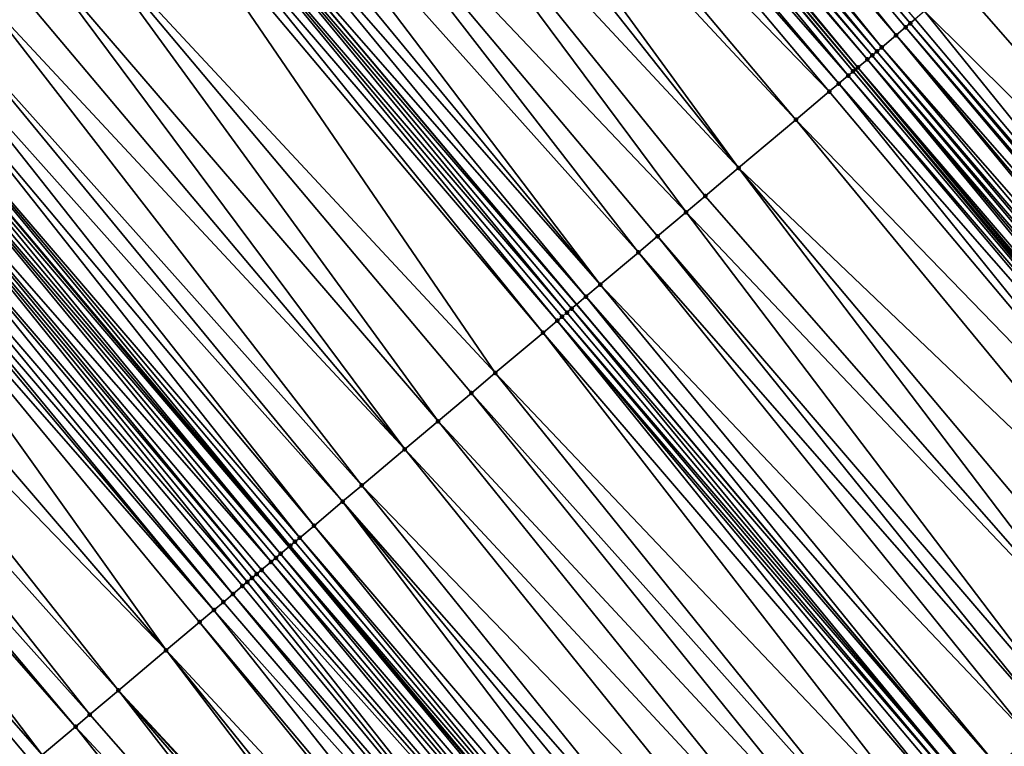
# Model space of a CAD drawing. Header units: feet. Extents: x 2004186 to 2014793, y 836912 to 864902.
# Tile 512 of 974: x 2009159 to 2009191, y 849868 to 849891. Entities that reach past the tile are written whole.
import ezdxf

# ---------------------------------------------------------------- set-up
doc = ezdxf.new("R2010")
doc.units = ezdxf.units.FT
doc.header["$LTSCALE"] = 100
doc.header["$MEASUREMENT"] = 0
for name, color, linetype, lineweight in [('EP_Travel Lane', 5, 'Continuous', 40), ('GPL_Skip Line', 2, 'Continuous', 40), ('Road Shots', 4, 'Continuous', 200), ('Road X-Section', 30, 'Continuous', 13)]:
    doc.layers.add(name, color=color, linetype=linetype, lineweight=lineweight)
doc.layers.add('I-77 SB_MM21-27-Surface-TIN', color=7, linetype='Continuous')

msp = doc.modelspace()

# ---------------------------------------------------------------- linework, layer by layer
at = {"layer": 'EP_Travel Lane'}
msp.add_polyline3d([(2009289.296537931, 849766.8143663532, 426.2140556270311), (2009276.421089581, 849782.1187031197, 426.2034524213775), (2009263.545649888, 849797.4230295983, 426.1719737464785), (2009250.664476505, 849812.7291025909, 426.1683175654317), (2009237.782705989, 849828.0281321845, 426.1587595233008), (2009224.900938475, 849843.3271582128, 426.1579321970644), (2009212.019177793, 849858.626176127, 426.1769712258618), (2009199.137408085, 849873.925204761, 426.1697639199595), (2009186.255642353, 849889.2242286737, 426.1741493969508), (2009173.373888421, 849904.5232385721, 426.2126280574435), (2009160.492126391, 849919.8222580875, 426.2279034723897), (2009147.61129366, 849935.1153608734, 426.2757587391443), (2009134.724738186, 849950.4103643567, 426.2853561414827), (2009121.838209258, 849965.7053363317, 426.3253862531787), (2009108.951654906, 849981.0003384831, 426.3362413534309), (2009096.065092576, 849996.2953501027, 426.3379628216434), (2009083.178587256, 850011.5902940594, 426.4051293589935)], dxfattribs=at)
at = {"layer": 'GPL_Skip Line'}
for points in [[(2009280.342932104, 849759.2818845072, 426.3741667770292), (2009267.467481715, 849774.5862236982, 426.3685787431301), (2009254.592042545, 849789.8905495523, 426.3357610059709), (2009241.714104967, 849805.1927901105, 426.3240390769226), (2009228.832333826, 849820.4918240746, 426.3074661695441), (2009215.950572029, 849835.7908469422, 426.3180639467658), (2009203.068817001, 849851.0898617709, 426.3483442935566), (2009190.187054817, 849866.3888850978, 426.3578172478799), (2009177.305283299, 849881.6879195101, 426.3401470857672), (2009164.423530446, 849896.9869317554, 426.3767538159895), (2009151.541766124, 849912.2859576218, 426.3800087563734), (2009138.6634033, 849927.5878026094, 426.428996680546), (2009125.788463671, 849942.8925916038, 426.4307383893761), (2009112.913553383, 849958.1973457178, 426.4662020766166), (2009100.038626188, 849973.5021199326, 426.4822330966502), (2009087.16368466, 849988.8069111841, 426.4817926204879), (2009074.288790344, 850004.1116463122, 426.5356119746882)], [(2009258.240436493, 849766.8234536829, 426.2355876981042), (2009245.35881301, 849782.1225825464, 426.2096794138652), (2009232.481298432, 849797.4188704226, 426.1892280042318), (2009219.60221179, 849812.7201698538, 426.1653150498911), (2009206.723128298, 849828.0214655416, 426.1505671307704), (2009193.844062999, 849843.3227396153, 426.1887344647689), (2009180.964987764, 849858.6240254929, 426.1980038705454), (2009168.085904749, 849873.9253206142, 426.1846081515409), (2009155.206833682, 849889.2266015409, 426.2061943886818), (2009142.32775902, 849904.5278867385, 426.2169670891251), (2009129.441450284, 849919.8302820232, 426.2487433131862), (2009116.554901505, 849935.1252775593, 426.265992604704), (2009103.668353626, 849950.4202720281, 426.2843243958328), (2009090.781818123, 849965.7152518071, 426.3168493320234), (2009077.895265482, 849981.0102519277, 426.3296685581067), (2009065.008742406, 849996.3052169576, 426.3764487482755)]]:
    msp.add_polyline3d(points, dxfattribs=at)
at = {"layer": 'I-77 SB_MM21-27-Surface-TIN', "color": 128, "linetype": 'ByBlock', "lineweight": -2}
for points in [[(2009175.132774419, 849906.0042536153, 426.1627244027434), (2009174.979785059, 849905.8754349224, 426.1653148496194), (2009188.014529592, 849890.705238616, 426.1330874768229)], [(2009175.132774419, 849906.0042536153, 426.1627244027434), (2009188.014529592, 849890.705238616, 426.1330874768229), (2009188.16751972, 849890.8340563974, 426.1327320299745)], [(2009174.979785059, 849905.8754349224, 426.1653148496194), (2009174.520823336, 849905.4889712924, 426.1915757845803), (2009187.555562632, 849890.318781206, 426.1441087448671)], [(2009174.979785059, 849905.8754349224, 426.1653148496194), (2009187.861538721, 849890.5764217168, 426.1312823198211), (2009188.014529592, 849890.705238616, 426.1330874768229)], [(2009174.979785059, 849905.8754349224, 426.1653148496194), (2009187.555562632, 849890.318781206, 426.1441087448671), (2009187.861538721, 849890.5764217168, 426.1312823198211)], [(2009174.520823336, 849905.4889712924, 426.1915757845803), (2009174.214847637, 849905.2313303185, 426.2055421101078), (2009187.096599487, 849889.9323192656, 426.1662231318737)], [(2009174.520823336, 849905.4889712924, 426.1915757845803), (2009187.096599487, 849889.9323192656, 426.1662231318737), (2009187.555562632, 849890.318781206, 426.1441087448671)], [(2009174.214847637, 849905.2313303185, 426.2055421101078), (2009173.90887454, 849904.9736862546, 426.2270751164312), (2009186.9436145, 849889.8034953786, 426.1815280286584)], [(2009174.214847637, 849905.2313303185, 426.2055421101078), (2009186.9436145, 849889.8034953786, 426.1815280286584), (2009187.096599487, 849889.9323192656, 426.1662231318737)], [(2009173.755884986, 849904.8448677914, 426.2291025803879), (2009173.60289285, 849904.7160523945, 426.2236226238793), (2009186.637638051, 849889.5458552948, 426.1933082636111)], [(2009173.90887454, 849904.9736862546, 426.2270751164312), (2009173.755884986, 849904.8448677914, 426.2291025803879), (2009186.790628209, 849889.6746730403, 426.1930412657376)], [(2009173.755884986, 849904.8448677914, 426.2291025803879), (2009186.637638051, 849889.5458552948, 426.1933082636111), (2009186.790628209, 849889.6746730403, 426.1930412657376)], [(2009173.90887454, 849904.9736862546, 426.2270751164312), (2009186.790628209, 849889.6746730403, 426.1930412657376), (2009186.9436145, 849889.8034953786, 426.1815280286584)], [(2009173.296908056, 849904.458422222, 426.2111410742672), (2009172.837943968, 849904.071961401, 426.2305234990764), (2009186.025672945, 849889.0305896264, 426.1813670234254)], [(2009173.296908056, 849904.458422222, 426.2111410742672), (2009186.178660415, 849889.1594105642, 426.173283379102), (2009173.373888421, 849904.5232385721, 426.2126280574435)], [(2009173.296908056, 849904.458422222, 426.2111410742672), (2009186.025672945, 849889.0305896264, 426.1813670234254), (2009186.178660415, 849889.1594105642, 426.173283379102)], [(2009173.449899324, 849904.58723865, 426.2140963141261), (2009173.373888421, 849904.5232385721, 426.2126280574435), (2009186.255642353, 849889.2242286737, 426.1741493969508)], [(2009186.178660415, 849889.1594105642, 426.173283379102), (2009186.255642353, 849889.2242286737, 426.1741493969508), (2009173.373888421, 849904.5232385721, 426.2126280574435)], [(2009173.60289285, 849904.7160523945, 426.2236226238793), (2009173.449899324, 849904.58723865, 426.2140963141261), (2009186.331651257, 849889.2882274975, 426.1750044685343)], [(2009173.449899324, 849904.58723865, 426.2140963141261), (2009186.255642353, 849889.2242286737, 426.1741493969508), (2009186.331651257, 849889.2882274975, 426.1750044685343)], [(2009173.60289285, 849904.7160523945, 426.2236226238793), (2009186.331651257, 849889.2882274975, 426.1750044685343), (2009186.637638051, 849889.5458552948, 426.1933082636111)], [(2009172.531966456, 849903.8143225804, 426.2392178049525), (2009171.461041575, 849902.9125909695, 426.2592128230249), (2009185.413719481, 849888.5153101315, 426.2032806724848)], [(2009172.837943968, 849904.071961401, 426.2305234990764), (2009172.531966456, 849903.8143225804, 426.2392178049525), (2009185.719696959, 849888.7729489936, 426.194491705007)], [(2009172.531966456, 849903.8143225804, 426.2392178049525), (2009185.413719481, 849888.5153101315, 426.2032806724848), (2009185.719696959, 849888.7729489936, 426.194491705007)], [(2009172.837943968, 849904.071961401, 426.2305234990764), (2009185.719696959, 849888.7729489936, 426.194491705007), (2009186.025672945, 849889.0305896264, 426.1813670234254)], [(2009171.461041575, 849902.9125909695, 426.2592128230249), (2009170.696094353, 849902.2684980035, 426.2709439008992), (2009184.342795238, 849887.6135777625, 426.2251091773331)], [(2009171.461041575, 849902.9125909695, 426.2592128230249), (2009184.342795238, 849887.6135777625, 426.2251091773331), (2009185.413719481, 849888.5153101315, 426.2032806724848)], [(2009170.696094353, 849902.2684980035, 426.2709439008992), (2009170.084137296, 849901.7532227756, 426.2824225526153), (2009182.506923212, 849886.0677530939, 426.2570208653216)], [(2009170.696094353, 849902.2684980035, 426.2709439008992), (2009182.506923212, 849886.0677530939, 426.2570208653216), (2009184.342795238, 849887.6135777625, 426.2251091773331)], [(2009170.084137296, 849901.7532227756, 426.2824225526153), (2009168.860221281, 849900.7226745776, 426.2998508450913), (2009182.506923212, 849886.0677530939, 426.2570208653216)], [(2009168.860221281, 849900.7226745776, 426.2998508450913), (2009167.024346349, 849899.1768533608, 426.3233492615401), (2009180.824037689, 849884.6507505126, 426.2780337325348)], [(2009168.860221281, 849900.7226745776, 426.2998508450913), (2009181.435995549, 849885.1660247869, 426.2689030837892), (2009182.506923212, 849886.0677530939, 426.2570208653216)], [(2009168.860221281, 849900.7226745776, 426.2998508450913), (2009180.824037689, 849884.6507505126, 426.2780337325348), (2009181.435995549, 849885.1660247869, 426.2689030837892)], [(2009167.024346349, 849899.1768533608, 426.3233492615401), (2009165.953422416, 849898.275120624, 426.3461007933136), (2009179.294143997, 849883.3625636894, 426.3036459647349)], [(2009167.024346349, 849899.1768533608, 426.3233492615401), (2009179.906100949, 849883.8778390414, 426.2918760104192), (2009180.824037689, 849884.6507505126, 426.2780337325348)], [(2009167.024346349, 849899.1768533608, 426.3233492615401), (2009179.294143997, 849883.3625636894, 426.3036459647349), (2009179.906100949, 849883.8778390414, 426.2918760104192)], [(2009165.953422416, 849898.275120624, 426.3461007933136), (2009165.341467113, 849897.7598433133, 426.3626794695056), (2009178.070231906, 849882.332010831, 426.3324602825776)], [(2009165.953422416, 849898.275120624, 426.3461007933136), (2009178.070231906, 849882.332010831, 426.3324602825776), (2009179.294143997, 849883.3625636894, 426.3036459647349)], [(2009165.341467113, 849897.7598433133, 426.3626794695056), (2009164.882499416, 849897.3733867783, 426.3715678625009), (2009178.070231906, 849882.332010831, 426.3324602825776)], [(2009164.882499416, 849897.3733867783, 426.3715678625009), (2009164.423530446, 849896.9869317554, 426.3767538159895), (2009177.611263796, 849881.9455547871, 426.3401369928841)], [(2009164.882499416, 849897.3733867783, 426.3715678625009), (2009177.611263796, 849881.9455547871, 426.3401369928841), (2009178.070231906, 849882.332010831, 426.3324602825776)], [(2009164.270540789, 849896.8581134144, 426.3784824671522), (2009163.964562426, 849896.6004756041, 426.3847022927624), (2009176.999303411, 849881.4302835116, 426.3419244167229)], [(2009164.270540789, 849896.8581134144, 426.3784824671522), (2009177.305283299, 849881.6879195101, 426.3401470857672), (2009164.423530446, 849896.9869317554, 426.3767538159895)], [(2009164.270540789, 849896.8581134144, 426.3784824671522), (2009177.152293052, 849881.5591018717, 426.3401521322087), (2009177.305283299, 849881.6879195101, 426.3401470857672)], [(2009164.270540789, 849896.8581134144, 426.3784824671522), (2009176.999303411, 849881.4302835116, 426.3419244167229), (2009177.152293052, 849881.5591018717, 426.3401521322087)], [(2009177.611263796, 849881.9455547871, 426.3401369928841), (2009164.423530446, 849896.9869317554, 426.3767538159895), (2009177.305283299, 849881.6879195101, 426.3401470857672)], [(2009163.964562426, 849896.6004756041, 426.3847022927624), (2009163.658581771, 849896.342840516, 426.3842567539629), (2009176.693326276, 849881.172644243, 426.3517085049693)], [(2009163.964562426, 849896.6004756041, 426.3847022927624), (2009176.846316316, 849881.3014621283, 426.3510989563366), (2009176.999303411, 849881.4302835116, 426.3419244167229)], [(2009163.964562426, 849896.6004756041, 426.3847022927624), (2009176.693326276, 849881.172644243, 426.3517085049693), (2009176.846316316, 849881.3014621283, 426.3510989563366)], [(2009163.658581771, 849896.342840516, 426.3842567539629), (2009163.352599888, 849896.0852068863, 426.3802405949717), (2009176.234353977, 849880.7861931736, 426.3472041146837)], [(2009163.658581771, 849896.342840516, 426.3842567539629), (2009176.234353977, 849880.7861931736, 426.3472041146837), (2009176.693326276, 849881.172644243, 426.3517085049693)], [(2009163.352599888, 849896.0852068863, 426.3802405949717), (2009161.057728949, 849894.1529627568, 426.3303004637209), (2009174.704440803, 849879.4980294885, 426.3161608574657)], [(2009163.352599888, 849896.0852068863, 426.3802405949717), (2009174.704440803, 849879.4980294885, 426.3161608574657), (2009176.234353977, 849880.7861931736, 426.3472041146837)], [(2009161.057728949, 849894.1529627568, 426.3303004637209), (2009159.833798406, 849893.1224318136, 426.3054797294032), (2009172.868546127, 849877.952231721, 426.2822027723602)], [(2009161.057728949, 849894.1529627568, 426.3303004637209), (2009172.868546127, 849877.952231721, 426.2822027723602), (2009173.939484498, 849878.8539473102, 426.3014612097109)], [(2009161.057728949, 849894.1529627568, 426.3303004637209), (2009173.939484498, 849878.8539473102, 426.3014612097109), (2009174.704440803, 849879.4980294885, 426.3161608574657)], [(2009159.833798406, 849893.1224318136, 426.3054797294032), (2009158.915848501, 849892.349535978, 426.2810557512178), (2009171.797605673, 849877.0505186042, 426.256890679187)], [(2009159.833798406, 849893.1224318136, 426.3054797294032), (2009171.797605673, 849877.0505186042, 426.256890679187), (2009172.868546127, 849877.952231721, 426.2822027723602)], [(2009191.074279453, 849893.2816568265, 425.9727450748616), (2009190.462331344, 849892.7663709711, 426.0102324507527), (2009203.956039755, 849877.9826357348, 425.9577478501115)], [(2009190.462331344, 849892.7663709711, 426.0102324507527), (2009189.544406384, 849891.9934455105, 426.0583291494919), (2009202.732141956, 849876.9520659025, 426.0281285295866)], [(2009190.462331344, 849892.7663709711, 426.0102324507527), (2009203.191104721, 849877.3385282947, 426.0049066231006), (2009203.956039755, 849877.9826357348, 425.9577478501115)], [(2009190.462331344, 849892.7663709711, 426.0102324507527), (2009202.732141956, 849876.9520659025, 426.0281285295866), (2009203.191104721, 849877.3385282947, 426.0049066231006)], [(2009158.915848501, 849892.349535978, 426.2810557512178), (2009158.150891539, 849891.7054545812, 426.2644591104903), (2009171.797605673, 849877.0505186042, 426.256890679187)], [(2009189.544406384, 849891.9934455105, 426.0583291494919), (2009188.473495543, 849891.091697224, 426.119133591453), (2009202.732141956, 849876.9520659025, 426.0281285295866)], [(2009158.150891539, 849891.7054545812, 426.2644591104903), (2009157.079952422, 849890.8037398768, 426.2430566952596), (2009170.420683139, 849875.8911720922, 426.2269814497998)], [(2009158.150891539, 849891.7054545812, 426.2644591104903), (2009170.420683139, 849875.8911720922, 426.2269814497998), (2009171.797605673, 849877.0505186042, 426.256890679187)], [(2009188.16751972, 849890.8340563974, 426.1327320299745), (2009188.014529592, 849890.705238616, 426.1330874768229), (2009201.049280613, 849875.5350346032, 426.119466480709)], [(2009188.473495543, 849891.091697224, 426.119133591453), (2009188.16751972, 849890.8340563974, 426.1327320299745), (2009201.049280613, 849875.5350346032, 426.119466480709)], [(2009188.473495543, 849891.091697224, 426.119133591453), (2009201.049280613, 849875.5350346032, 426.119466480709), (2009202.732141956, 849876.9520659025, 426.0281285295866)], [(2009157.079952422, 849890.8037398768, 426.2430566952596), (2009156.46798924, 849890.2884719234, 426.2367230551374), (2009169.808719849, 849875.375904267, 426.2203210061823)], [(2009157.079952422, 849890.8037398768, 426.2430566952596), (2009169.808719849, 849875.375904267, 426.2203210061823), (2009170.420683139, 849875.8911720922, 426.2269814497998)], [(2009187.861538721, 849890.5764217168, 426.1312823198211), (2009187.555562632, 849890.318781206, 426.1441087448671), (2009200.743303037, 849875.2773958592, 426.1279678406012)], [(2009188.014529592, 849890.705238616, 426.1330874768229), (2009187.861538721, 849890.5764217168, 426.1312823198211), (2009200.896291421, 849875.4062157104, 426.1225434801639)], [(2009187.861538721, 849890.5764217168, 426.1312823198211), (2009200.743303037, 849875.2773958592, 426.1279678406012), (2009200.896291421, 849875.4062157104, 426.1225434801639)], [(2009188.014529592, 849890.705238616, 426.1330874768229), (2009200.896291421, 849875.4062157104, 426.1225434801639), (2009201.049280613, 849875.5350346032, 426.119466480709)], [(2009156.46798924, 849890.2884719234, 426.2367230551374), (2009156.00901601, 849889.9020219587, 426.2295234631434), (2009168.890774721, 849874.6030027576, 426.2097709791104)], [(2009156.46798924, 849890.2884719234, 426.2367230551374), (2009168.890774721, 849874.6030027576, 426.2097709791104), (2009169.808719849, 849875.375904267, 426.2203210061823)], [(2009187.555562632, 849890.318781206, 426.1441087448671), (2009187.096599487, 849889.9323192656, 426.1662231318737), (2009200.284341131, 849874.8909324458, 426.1536898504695)], [(2009187.555562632, 849890.318781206, 426.1441087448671), (2009200.437327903, 849875.0197542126, 426.1435754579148), (2009200.743303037, 849875.2773958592, 426.1279678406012)], [(2009187.555562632, 849890.318781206, 426.1441087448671), (2009200.284341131, 849874.8909324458, 426.1536898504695), (2009200.437327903, 849875.0197542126, 426.1435754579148)], [(2009156.00901601, 849889.9020219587, 426.2295234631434), (2009155.397049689, 849889.386757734, 426.2140602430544), (2009168.431800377, 849874.2165541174, 426.1993186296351)], [(2009156.00901601, 849889.9020219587, 426.2295234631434), (2009168.431800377, 849874.2165541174, 426.1993186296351), (2009168.890774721, 849874.6030027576, 426.2097709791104)], [(2009187.096599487, 849889.9323192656, 426.1662231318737), (2009186.9436145, 849889.8034953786, 426.1815280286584), (2009199.978365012, 849874.6332919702, 426.1664310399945)], [(2009187.096599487, 849889.9323192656, 426.1662231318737), (2009199.978365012, 849874.6332919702, 426.1664310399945), (2009200.284341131, 849874.8909324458, 426.1536898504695)], [(2009186.790628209, 849889.6746730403, 426.1930412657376), (2009186.637638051, 849889.5458552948, 426.1933082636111), (2009199.672390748, 849874.3756492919, 426.1845651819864)], [(2009186.9436145, 849889.8034953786, 426.1815280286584), (2009186.790628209, 849889.6746730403, 426.1930412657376), (2009199.825378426, 849874.5044699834, 426.1770838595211)], [(2009186.790628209, 849889.6746730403, 426.1930412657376), (2009199.672390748, 849874.3756492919, 426.1845651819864), (2009199.825378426, 849874.5044699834, 426.1770838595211)], [(2009186.9436145, 849889.8034953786, 426.1815280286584), (2009199.825378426, 849874.5044699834, 426.1770838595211), (2009199.978365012, 849874.6332919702, 426.1664310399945)], [(2009155.397049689, 849889.386757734, 426.2140602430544), (2009155.206833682, 849889.2266015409, 426.2061943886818), (2009168.125815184, 849873.9589244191, 426.1856692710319)], [(2009155.397049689, 849889.386757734, 426.2140602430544), (2009168.278807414, 849874.0877397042, 426.1914265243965), (2009168.431800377, 849874.2165541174, 426.1993186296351)], [(2009155.397049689, 849889.386757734, 426.2140602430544), (2009168.125815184, 849873.9589244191, 426.1856692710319), (2009168.278807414, 849874.0877397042, 426.1914265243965)], [(2009186.331651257, 849889.2882274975, 426.1750044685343), (2009186.255642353, 849889.2242286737, 426.1741493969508), (2009199.137408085, 849873.925204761, 426.1697639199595)], [(2009186.637638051, 849889.5458552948, 426.1933082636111), (2009186.331651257, 849889.2882274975, 426.1750044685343), (2009199.366408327, 849874.1180163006, 426.1789802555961)], [(2009186.331651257, 849889.2882274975, 426.1750044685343), (2009199.137408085, 849873.925204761, 426.1697639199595), (2009199.213414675, 849873.9892027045, 426.1690879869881)], [(2009186.331651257, 849889.2882274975, 426.1750044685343), (2009199.213414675, 849873.9892027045, 426.1690879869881), (2009199.366408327, 849874.1180163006, 426.1789802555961)], [(2009186.637638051, 849889.5458552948, 426.1933082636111), (2009199.519400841, 849874.2468312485, 426.1855624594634), (2009199.672390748, 849874.3756492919, 426.1845651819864)], [(2009186.637638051, 849889.5458552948, 426.1933082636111), (2009199.366408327, 849874.1180163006, 426.1789802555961), (2009199.519400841, 849874.2468312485, 426.1855624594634)], [(2009154.938073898, 849889.0003108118, 426.199410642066), (2009154.785084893, 849888.8714916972, 426.2030334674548), (2009167.819831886, 849873.7012924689, 426.1775339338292)], [(2009155.091064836, 849889.1291276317, 426.2014070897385), (2009154.938073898, 849889.0003108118, 426.199410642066), (2009167.819831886, 849873.7012924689, 426.1775339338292)], [(2009155.091064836, 849889.1291276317, 426.2014070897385), (2009168.085904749, 849873.9253206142, 426.1846081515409), (2009155.206833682, 849889.2266015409, 426.2061943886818)], [(2009155.091064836, 849889.1291276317, 426.2014070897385), (2009167.819831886, 849873.7012924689, 426.1775339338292), (2009168.085904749, 849873.9253206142, 426.1846081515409)], [(2009168.125815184, 849873.9589244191, 426.1856692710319), (2009155.206833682, 849889.2266015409, 426.2061943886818), (2009168.085904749, 849873.9253206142, 426.1846081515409)], [(2009186.025672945, 849889.0305896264, 426.1813670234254), (2009185.719696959, 849888.7729489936, 426.194491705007), (2009198.907437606, 849873.7315633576, 426.1790652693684)], [(2009186.178660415, 849889.1594105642, 426.173283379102), (2009186.025672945, 849889.0305896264, 426.1813670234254), (2009199.060424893, 849873.8603845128, 426.1704485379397)], [(2009186.025672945, 849889.0305896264, 426.1813670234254), (2009198.907437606, 849873.7315633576, 426.1790652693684), (2009199.060424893, 849873.8603845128, 426.1704485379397)], [(2009186.178660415, 849889.1594105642, 426.173283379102), (2009199.060424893, 849873.8603845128, 426.1704485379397), (2009186.255642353, 849889.2242286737, 426.1741493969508)], [(2009199.060424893, 849873.8603845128, 426.1704485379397), (2009199.137408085, 849873.925204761, 426.1697639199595), (2009186.255642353, 849889.2242286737, 426.1741493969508)], [(2009154.785084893, 849888.8714916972, 426.2030334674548), (2009154.326113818, 849888.485039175, 426.2020960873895), (2009167.513851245, 849873.4436573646, 426.1771219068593)], [(2009154.785084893, 849888.8714916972, 426.2030334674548), (2009167.666842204, 849873.572474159, 426.1791842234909), (2009167.819831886, 849873.7012924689, 426.1775339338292)], [(2009154.785084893, 849888.8714916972, 426.2030334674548), (2009167.513851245, 849873.4436573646, 426.1771219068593), (2009167.666842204, 849873.572474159, 426.1791842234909)], [(2009185.719696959, 849888.7729489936, 426.194491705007), (2009185.413719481, 849888.5153101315, 426.2032806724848), (2009198.295484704, 849873.2162831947, 426.202616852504)], [(2009185.719696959, 849888.7729489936, 426.194491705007), (2009198.295484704, 849873.2162831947, 426.202616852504), (2009198.907437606, 849873.7315633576, 426.1790652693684)], [(2009154.173122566, 849888.3562227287, 426.1991853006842), (2009153.714144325, 849887.9697787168, 426.1774099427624), (2009166.748896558, 849872.7995732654, 426.1671263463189)], [(2009154.326113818, 849888.485039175, 426.2020960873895), (2009154.173122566, 849888.3562227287, 426.1991853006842), (2009167.054881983, 849873.057202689, 426.1814476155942)], [(2009154.173122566, 849888.3562227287, 426.1991853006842), (2009166.90188962, 849872.9283875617, 426.175304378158), (2009167.054881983, 849873.057202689, 426.1814476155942)], [(2009154.173122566, 849888.3562227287, 426.1991853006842), (2009166.748896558, 849872.7995732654, 426.1671263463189), (2009166.90188962, 849872.9283875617, 426.175304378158)], [(2009154.326113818, 849888.485039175, 426.2020960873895), (2009167.2078728, 849873.1860196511, 426.183098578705), (2009167.513851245, 849873.4436573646, 426.1771219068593)], [(2009154.326113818, 849888.485039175, 426.2020960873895), (2009167.054881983, 849873.057202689, 426.1814476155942), (2009167.2078728, 849873.1860196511, 426.183098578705)], [(2009185.413719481, 849888.5153101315, 426.2032806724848), (2009184.342795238, 849887.6135777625, 426.2251091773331), (2009198.295484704, 849873.2162831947, 426.202616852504)], [(2009153.714144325, 849887.9697787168, 426.1774099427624), (2009153.255167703, 849887.5833327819, 426.1603430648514), (2009166.28991999, 849872.4131272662, 426.1502065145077)], [(2009153.714144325, 849887.9697787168, 426.1774099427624), (2009166.5959043, 849872.6707580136, 426.1612872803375), (2009166.748896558, 849872.7995732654, 426.1671263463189)], [(2009153.714144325, 849887.9697787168, 426.1774099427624), (2009166.28991999, 849872.4131272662, 426.1502065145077), (2009166.5959043, 849872.6707580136, 426.1612872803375)], [(2009153.255167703, 849887.5833327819, 426.1603430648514), (2009152.949184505, 849887.325700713, 426.1525048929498), (2009165.983937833, 849872.1554939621, 426.1453862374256)], [(2009153.255167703, 849887.5833327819, 426.1603430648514), (2009165.983937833, 849872.1554939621, 426.1453862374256), (2009166.28991999, 849872.4131272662, 426.1502065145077)], [(2009184.342795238, 849887.6135777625, 426.2251091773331), (2009182.506923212, 849886.0677530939, 426.2570208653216), (2009197.071572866, 849872.1857300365, 426.2321702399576)], [(2009184.342795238, 849887.6135777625, 426.2251091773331), (2009197.071572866, 849872.1857300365, 426.2321702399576), (2009198.295484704, 849873.2162831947, 426.202616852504)], [(2009152.796192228, 849887.1968854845, 426.1466121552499), (2009152.49020862, 849886.939253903, 426.1375806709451), (2009165.677954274, 849871.897862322, 426.1364918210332)], [(2009152.949184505, 849887.325700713, 426.1525048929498), (2009152.796192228, 849887.1968854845, 426.1466121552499), (2009165.677954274, 849871.897862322, 426.1364918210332)], [(2009152.949184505, 849887.325700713, 426.1525048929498), (2009165.677954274, 849871.897862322, 426.1364918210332), (2009165.983937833, 849872.1554939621, 426.1453862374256)], [(2009152.49020862, 849886.939253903, 426.1375806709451), (2009151.113278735, 849885.7799161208, 426.0863248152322), (2009164.148034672, 849870.6097062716, 426.0867548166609)], [(2009152.49020862, 849886.939253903, 426.1375806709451), (2009165.218979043, 849871.5114147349, 426.1234607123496), (2009165.677954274, 849871.897862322, 426.1364918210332)], [(2009152.49020862, 849886.939253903, 426.1375806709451), (2009164.148034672, 849870.6097062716, 426.0867548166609), (2009165.218979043, 849871.5114147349, 426.1234607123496)], [(2009151.113278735, 849885.7799161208, 426.0863248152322), (2009150.195330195, 849885.0070186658, 426.065867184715), (2009164.148034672, 849870.6097062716, 426.0867548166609)], [(2009182.506923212, 849886.0677530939, 426.2570208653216), (2009181.435995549, 849885.1660247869, 426.2689030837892), (2009194.623742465, 849870.124631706, 426.2717217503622)], [(2009182.506923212, 849886.0677530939, 426.2570208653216), (2009195.388689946, 849870.768724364, 426.2607588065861), (2009197.071572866, 849872.1857300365, 426.2321702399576)], [(2009182.506923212, 849886.0677530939, 426.2570208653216), (2009194.623742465, 849870.124631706, 426.2717217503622), (2009195.388689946, 849870.768724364, 426.2607588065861)], [(2009181.435995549, 849885.1660247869, 426.2689030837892), (2009180.824037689, 849884.6507505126, 426.2780337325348), (2009194.623742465, 849870.124631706, 426.2717217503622)], [(2009150.195330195, 849885.0070186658, 426.065867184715), (2009149.277380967, 849884.2341220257, 426.0434136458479), (2009162.618118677, 849869.3215459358, 426.0475095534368)], [(2009150.195330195, 849885.0070186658, 426.065867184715), (2009162.618118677, 849869.3215459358, 426.0475095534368), (2009164.148034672, 849870.6097062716, 426.0867548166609)], [(2009180.824037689, 849884.6507505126, 426.2780337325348), (2009179.906100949, 849883.8778390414, 426.2918760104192), (2009192.940858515, 849868.7076272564, 426.2973157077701)], [(2009180.824037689, 849884.6507505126, 426.2780337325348), (2009192.940858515, 849868.7076272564, 426.2973157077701), (2009194.623742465, 849870.124631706, 426.2717217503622)], [(2009149.277380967, 849884.2341220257, 426.0434136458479), (2009148.359428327, 849883.4612294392, 426.0110348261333), (2009161.700167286, 849868.5486518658, 426.018743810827)], [(2009149.277380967, 849884.2341220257, 426.0434136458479), (2009161.700167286, 849868.5486518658, 426.018743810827), (2009162.618118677, 849869.3215459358, 426.0475095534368)], [(2009179.906100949, 849883.8778390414, 426.2918760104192), (2009179.294143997, 849883.3625636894, 426.3036459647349), (2009192.481890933, 849868.3211705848, 426.3065308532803)], [(2009179.906100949, 849883.8778390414, 426.2918760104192), (2009192.481890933, 849868.3211705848, 426.3065308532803), (2009192.940858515, 849868.7076272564, 426.2973157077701)], [(2009148.359428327, 849883.4612294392, 426.0110348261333), (2009148.053445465, 849883.2035969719, 426.0041719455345), (2009161.241192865, 849868.1622033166, 426.0080686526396)], [(2009148.359428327, 849883.4612294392, 426.0110348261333), (2009161.241192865, 849868.1622033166, 426.0080686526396), (2009161.700167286, 849868.5486518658, 426.018743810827)], [(2009179.294143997, 849883.3625636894, 426.3036459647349), (2009178.070231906, 849882.332010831, 426.3324602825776), (2009191.869933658, 849867.8058956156, 426.3173649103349)], [(2009179.294143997, 849883.3625636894, 426.3036459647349), (2009191.869933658, 849867.8058956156, 426.3173649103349), (2009192.481890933, 849868.3211705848, 426.3065308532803)], [(2009148.053445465, 849883.2035969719, 426.0041719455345), (2009146.982505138, 849882.301883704, 425.9792522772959), (2009160.17025104, 849867.2604918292, 425.9787665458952)], [(2009148.053445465, 849883.2035969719, 426.0041719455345), (2009160.17025104, 849867.2604918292, 425.9787665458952), (2009161.241192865, 849868.1622033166, 426.0080686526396)], [(2009146.982505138, 849882.301883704, 425.9792522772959), (2009159.864268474, 849867.00285901, 425.9727591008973), (2009160.17025104, 849867.2604918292, 425.9787665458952)], [(2009146.982505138, 849882.301883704, 425.9792522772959), (2009159.405293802, 849866.6164107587, 425.9613543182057), (2009159.864268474, 849867.00285901, 425.9727591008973)], [(2009178.070231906, 849882.332010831, 426.3324602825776), (2009177.611263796, 849881.9455547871, 426.3401369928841), (2009190.799012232, 849866.904159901, 426.34738953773)], [(2009178.070231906, 849882.332010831, 426.3324602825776), (2009190.799012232, 849866.904159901, 426.34738953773), (2009191.869933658, 849867.8058956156, 426.3173649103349)], [(2009177.152293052, 849881.5591018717, 426.3401521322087), (2009190.187054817, 849866.3888850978, 426.3578172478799), (2009177.305283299, 849881.6879195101, 426.3401470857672)], [(2009177.611263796, 849881.9455547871, 426.3401369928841), (2009177.305283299, 849881.6879195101, 426.3401470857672), (2009190.187054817, 849866.3888850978, 426.3578172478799)], [(2009177.611263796, 849881.9455547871, 426.3401369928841), (2009190.187054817, 849866.3888850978, 426.3578172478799), (2009190.799012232, 849866.904159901, 426.34738953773)], [(2009176.999303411, 849881.4302835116, 426.3419244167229), (2009176.846316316, 849881.3014621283, 426.3510989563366), (2009189.881074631, 849866.1312494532, 426.3587294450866)], [(2009177.152293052, 849881.5591018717, 426.3401521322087), (2009176.999303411, 849881.4302835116, 426.3419244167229), (2009189.881074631, 849866.1312494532, 426.3587294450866)], [(2009177.152293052, 849881.5591018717, 426.3401521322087), (2009189.881074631, 849866.1312494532, 426.3587294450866), (2009190.187054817, 849866.3888850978, 426.3578172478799)], [(2009176.693326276, 849881.172644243, 426.3517085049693), (2009176.234353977, 849880.7861931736, 426.3472041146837), (2009189.26911349, 849865.6159790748, 426.3583228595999)], [(2009176.846316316, 849881.3014621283, 426.3510989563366), (2009176.693326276, 849881.172644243, 426.3517085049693), (2009189.728085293, 849866.0024307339, 426.3613815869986)], [(2009176.693326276, 849881.172644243, 426.3517085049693), (2009189.575094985, 849865.8736131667, 426.361212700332), (2009189.728085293, 849866.0024307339, 426.3613815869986)], [(2009176.693326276, 849881.172644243, 426.3517085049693), (2009189.26911349, 849865.6159790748, 426.3583228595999), (2009189.575094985, 849865.8736131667, 426.361212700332)], [(2009176.846316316, 849881.3014621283, 426.3510989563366), (2009189.728085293, 849866.0024307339, 426.3613815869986), (2009189.881074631, 849866.1312494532, 426.3587294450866)], [(2009176.234353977, 849880.7861931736, 426.3472041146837), (2009174.704440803, 849879.4980294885, 426.3161608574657), (2009188.504156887, 849864.9718972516, 426.3427566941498)], [(2009176.234353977, 849880.7861931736, 426.3472041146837), (2009188.504156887, 849864.9718972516, 426.3427566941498), (2009189.26911349, 849865.6159790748, 426.3583228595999)], [(2009174.704440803, 849879.4980294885, 426.3161608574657), (2009173.939484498, 849878.8539473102, 426.3014612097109), (2009187.280225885, 849863.9413668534, 426.3165800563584)], [(2009174.704440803, 849879.4980294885, 426.3161608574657), (2009187.280225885, 849863.9413668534, 426.3165800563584), (2009188.504156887, 849864.9718972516, 426.3427566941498)], [(2009173.939484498, 849878.8539473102, 426.3014612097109), (2009172.868546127, 849877.952231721, 426.2822027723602), (2009186.51526896, 849863.2972854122, 426.3000782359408)], [(2009173.939484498, 849878.8539473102, 426.3014612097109), (2009186.51526896, 849863.2972854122, 426.3000782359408), (2009187.280225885, 849863.9413668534, 426.3165800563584)], [(2009172.868546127, 849877.952231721, 426.2822027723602), (2009171.797605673, 849877.0505186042, 426.256890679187), (2009185.444330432, 849862.3955700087, 426.2803691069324)], [(2009172.868546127, 849877.952231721, 426.2822027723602), (2009185.444330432, 849862.3955700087, 426.2803691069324), (2009186.51526896, 849863.2972854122, 426.3000782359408)], [(2009171.797605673, 849877.0505186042, 426.256890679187), (2009170.420683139, 849875.8911720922, 426.2269814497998), (2009184.373389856, 849861.4938570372, 426.2547053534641)], [(2009171.797605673, 849877.0505186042, 426.256890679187), (2009184.373389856, 849861.4938570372, 426.2547053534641), (2009185.444330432, 849862.3955700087, 426.2803691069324)], [(2009170.420683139, 849875.8911720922, 426.2269814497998), (2009169.808719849, 849875.375904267, 426.2203210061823), (2009182.996468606, 849860.3345089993, 426.2285370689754)], [(2009170.420683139, 849875.8911720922, 426.2269814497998), (2009182.996468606, 849860.3345089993, 426.2285370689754), (2009184.373389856, 849861.4938570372, 426.2547053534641)], [(2009169.808719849, 849875.375904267, 426.2203210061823), (2009168.890774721, 849874.6030027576, 426.2097709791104), (2009181.925533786, 849859.4327891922, 426.2196107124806)], [(2009169.808719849, 849875.375904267, 426.2203210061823), (2009182.537495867, 849859.9480584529, 426.2227536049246), (2009182.996468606, 849860.3345089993, 426.2285370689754)], [(2009169.808719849, 849875.375904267, 426.2203210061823), (2009181.925533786, 849859.4327891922, 426.2196107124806), (2009182.537495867, 849859.9480584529, 426.2227536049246)], [(2009168.890774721, 849874.6030027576, 426.2097709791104), (2009168.431800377, 849874.2165541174, 426.1993186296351), (2009181.466561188, 849859.0463384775, 426.2142393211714)], [(2009168.890774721, 849874.6030027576, 426.2097709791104), (2009181.466561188, 849859.0463384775, 426.2142393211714), (2009181.925533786, 849859.4327891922, 426.2196107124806)], [(2009168.431800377, 849874.2165541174, 426.1993186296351), (2009168.278807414, 849874.0877397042, 426.1914265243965), (2009181.160577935, 849858.7887064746, 426.2062343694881)], [(2009168.431800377, 849874.2165541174, 426.1993186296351), (2009181.160577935, 849858.7887064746, 426.2062343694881), (2009181.466561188, 849859.0463384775, 426.2142393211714)], [(2009167.819831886, 849873.7012924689, 426.1775339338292), (2009180.854593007, 849858.5310764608, 426.1933584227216), (2009168.085904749, 849873.9253206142, 426.1846081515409)], [(2009168.125815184, 849873.9589244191, 426.1856692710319), (2009168.085904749, 849873.9253206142, 426.1846081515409), (2009180.964987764, 849858.6240254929, 426.1980038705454)], [(2009180.854593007, 849858.5310764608, 426.1933584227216), (2009180.964987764, 849858.6240254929, 426.1980038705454), (2009168.085904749, 849873.9253206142, 426.1846081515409)], [(2009168.278807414, 849874.0877397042, 426.1914265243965), (2009168.125815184, 849873.9589244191, 426.1856692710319), (2009181.160577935, 849858.7887064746, 426.2062343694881)], [(2009168.125815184, 849873.9589244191, 426.1856692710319), (2009180.964987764, 849858.6240254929, 426.1980038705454), (2009181.160577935, 849858.7887064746, 426.2062343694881)], [(2009167.666842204, 849873.572474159, 426.1791842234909), (2009167.513851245, 849873.4436573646, 426.1771219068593), (2009180.548612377, 849858.2734413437, 426.1929795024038)], [(2009167.819831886, 849873.7012924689, 426.1775339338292), (2009167.666842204, 849873.572474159, 426.1791842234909), (2009180.548612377, 849858.2734413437, 426.1929795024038)], [(2009167.819831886, 849873.7012924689, 426.1775339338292), (2009180.548612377, 849858.2734413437, 426.1929795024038), (2009180.854593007, 849858.5310764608, 426.1933584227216)], [(2009167.2078728, 849873.1860196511, 426.183098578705), (2009167.054881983, 849873.057202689, 426.1814476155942), (2009180.242629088, 849858.0158093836, 426.1848690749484)], [(2009167.513851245, 849873.4436573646, 426.1771219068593), (2009167.2078728, 849873.1860196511, 426.183098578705), (2009180.242629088, 849858.0158093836, 426.1848690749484)], [(2009167.513851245, 849873.4436573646, 426.1771219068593), (2009180.242629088, 849858.0158093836, 426.1848690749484), (2009180.548612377, 849858.2734413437, 426.1929795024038)], [(2009166.90188962, 849872.9283875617, 426.175304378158), (2009166.748896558, 849872.7995732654, 426.1671263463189), (2009179.324675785, 849857.2429175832, 426.1505490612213)], [(2009167.054881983, 849873.057202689, 426.1814476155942), (2009166.90188962, 849872.9283875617, 426.175304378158), (2009180.242629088, 849858.0158093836, 426.1848690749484)], [(2009166.90188962, 849872.9283875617, 426.175304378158), (2009179.324675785, 849857.2429175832, 426.1505490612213), (2009180.242629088, 849858.0158093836, 426.1848690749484)], [(2009166.5959043, 849872.6707580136, 426.1612872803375), (2009166.28991999, 849872.4131272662, 426.1502065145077), (2009179.324675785, 849857.2429175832, 426.1505490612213)], [(2009166.748896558, 849872.7995732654, 426.1671263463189), (2009166.5959043, 849872.6707580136, 426.1612872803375), (2009179.324675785, 849857.2429175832, 426.1505490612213)], [(2009166.28991999, 849872.4131272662, 426.1502065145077), (2009165.983937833, 849872.1554939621, 426.1453862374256), (2009179.018692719, 849856.9852853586, 426.1430873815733)], [(2009166.28991999, 849872.4131272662, 426.1502065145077), (2009179.018692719, 849856.9852853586, 426.1430873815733), (2009179.324675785, 849857.2429175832, 426.1505490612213)], [(2009165.677954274, 849871.897862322, 426.1364918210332), (2009165.218979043, 849871.5114147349, 426.1234607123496), (2009178.100741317, 849856.2123913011, 426.1142939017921)], [(2009165.983937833, 849872.1554939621, 426.1453862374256), (2009165.677954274, 849871.897862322, 426.1364918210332), (2009179.018692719, 849856.9852853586, 426.1430873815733)], [(2009165.677954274, 849871.897862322, 426.1364918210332), (2009178.100741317, 849856.2123913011, 426.1142939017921), (2009179.018692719, 849856.9852853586, 426.1430873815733)], [(2009165.218979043, 849871.5114147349, 426.1234607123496), (2009164.148034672, 849870.6097062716, 426.0867548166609), (2009177.794756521, 849855.9547611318, 426.1017991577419)], [(2009165.218979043, 849871.5114147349, 426.1234607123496), (2009177.794756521, 849855.9547611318, 426.1017991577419), (2009178.100741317, 849856.2123913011, 426.1142939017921)], [(2009164.148034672, 849870.6097062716, 426.0867548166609), (2009162.618118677, 849869.3215459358, 426.0475095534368), (2009176.264837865, 849854.6666039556, 426.0548236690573)], [(2009164.148034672, 849870.6097062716, 426.0867548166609), (2009176.723812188, 849855.0530526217, 426.0652108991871), (2009177.794756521, 849855.9547611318, 426.1017991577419)], [(2009164.148034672, 849870.6097062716, 426.0867548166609), (2009176.264837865, 849854.6666039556, 426.0548236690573), (2009176.723812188, 849855.0530526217, 426.0652108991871)], [(2009162.618118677, 849869.3215459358, 426.0475095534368), (2009161.700167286, 849868.5486518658, 426.018743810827), (2009174.887911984, 849853.5072614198, 426.0151832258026)], [(2009162.618118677, 849869.3215459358, 426.0475095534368), (2009176.111845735, 849854.537788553, 426.0493545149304), (2009176.264837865, 849854.6666039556, 426.0548236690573)], [(2009162.618118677, 849869.3215459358, 426.0475095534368), (2009175.652871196, 849854.1513401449, 426.0383361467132), (2009176.111845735, 849854.537788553, 426.0493545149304)], [(2009162.618118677, 849869.3215459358, 426.0475095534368), (2009174.887911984, 849853.5072614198, 426.0151832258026), (2009175.652871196, 849854.1513401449, 426.0383361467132)], [(2009161.700167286, 849868.5486518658, 426.018743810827), (2009161.241192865, 849868.1622033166, 426.0080686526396), (2009174.887911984, 849853.5072614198, 426.0151832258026)], [(2009161.241192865, 849868.1622033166, 426.0080686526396), (2009160.17025104, 849867.2604918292, 425.9787665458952), (2009173.663980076, 849852.4767320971, 425.9863732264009)], [(2009161.241192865, 849868.1622033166, 426.0080686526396), (2009173.663980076, 849852.4767320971, 425.9863732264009), (2009174.887911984, 849853.5072614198, 426.0151832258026)], [(2009191.869933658, 849867.8058956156, 426.3173649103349), (2009190.799012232, 849866.904159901, 426.34738953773), (2009203.833765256, 849851.7339535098, 426.33963158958)]]:
    msp.add_3dface(points, dxfattribs=at)
at = {"layer": 'Road Shots', "lineweight": 100}
for p in [(2009187.861538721, 849890.5764217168, 426.1312823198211), (2009188.014529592, 849890.705238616, 426.1330874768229), (2009187.555562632, 849890.318781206, 426.1441087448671), (2009187.096599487, 849889.9323192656, 426.1662231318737), (2009186.790628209, 849889.6746730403, 426.1930412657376), (2009186.9436145, 849889.8034953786, 426.1815280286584), (2009186.331651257, 849889.2882274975, 426.1750044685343), (2009186.637638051, 849889.5458552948, 426.1933082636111), (2009186.025672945, 849889.0305896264, 426.1813670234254), (2009186.178660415, 849889.1594105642, 426.173283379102), (2009185.719696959, 849888.7729489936, 426.194491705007), (2009185.413719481, 849888.5153101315, 426.2032806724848), (2009184.342795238, 849887.6135777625, 426.2251091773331), (2009182.506923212, 849886.0677530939, 426.2570208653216), (2009181.435995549, 849885.1660247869, 426.2689030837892), (2009180.824037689, 849884.6507505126, 426.2780337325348), (2009179.906100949, 849883.8778390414, 426.2918760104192), (2009179.294143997, 849883.3625636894, 426.3036459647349), (2009178.070231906, 849882.332010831, 426.3324602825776), (2009177.611263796, 849881.9455547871, 426.3401369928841), (2009176.999303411, 849881.4302835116, 426.3419244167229), (2009177.152293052, 849881.5591018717, 426.3401521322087), (2009176.693326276, 849881.172644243, 426.3517085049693), (2009176.846316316, 849881.3014621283, 426.3510989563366), (2009176.234353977, 849880.7861931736, 426.3472041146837), (2009174.704440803, 849879.4980294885, 426.3161608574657), (2009173.939484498, 849878.8539473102, 426.3014612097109), (2009172.868546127, 849877.952231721, 426.2822027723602), (2009171.797605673, 849877.0505186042, 426.256890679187), (2009170.420683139, 849875.8911720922, 426.2269814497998), (2009169.808719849, 849875.375904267, 426.2203210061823), (2009168.890774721, 849874.6030027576, 426.2097709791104), (2009168.431800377, 849874.2165541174, 426.1993186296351), (2009168.125815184, 849873.9589244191, 426.1856692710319), (2009168.278807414, 849874.0877397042, 426.1914265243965), (2009167.666842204, 849873.572474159, 426.1791842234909), (2009167.819831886, 849873.7012924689, 426.1775339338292), (2009167.2078728, 849873.1860196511, 426.183098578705), (2009167.513851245, 849873.4436573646, 426.1771219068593), (2009166.90188962, 849872.9283875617, 426.175304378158), (2009167.054881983, 849873.057202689, 426.1814476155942), (2009166.5959043, 849872.6707580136, 426.1612872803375), (2009166.748896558, 849872.7995732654, 426.1671263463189), (2009166.28991999, 849872.4131272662, 426.1502065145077), (2009165.677954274, 849871.897862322, 426.1364918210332), (2009165.983937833, 849872.1554939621, 426.1453862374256), (2009165.218979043, 849871.5114147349, 426.1234607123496), (2009164.148034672, 849870.6097062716, 426.0867548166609), (2009162.618118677, 849869.3215459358, 426.0475095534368), (2009161.700167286, 849868.5486518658, 426.018743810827), (2009161.241192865, 849868.1622033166, 426.0080686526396)]:
    msp.add_point(p, dxfattribs=at)
at = {"layer": 'Road X-Section', "extrusion": (-0.6440880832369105, 0.7649511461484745, 0.0005338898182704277), "elevation": -643948.9605597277, "flags": 128}
msp.add_lwpolyline([(-2084292.646897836, 769.4862961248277), (-2084293.046897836, 769.505815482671), (-2084293.846897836, 769.5492358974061), (-2084294.046897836, 769.5587796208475), (-2084294.246897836, 769.570788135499), (-2084294.446897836, 769.5764902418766), (-2084294.646897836, 769.57986296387), (-2084294.846897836, 769.5870726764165), (-2084295.046897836, 769.5976605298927), (-2084295.246897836, 769.6105241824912), (-2084296.046897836, 769.6759959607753), (-2084296.246897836, 769.6892852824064), (-2084297.046897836, 769.7318656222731), (-2084297.246897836, 769.7397767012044), (-2084297.646897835, 769.7481382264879), (-2084298.046897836, 769.7634812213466), (-2084298.646897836, 769.7771555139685), (-2084300.046897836, 769.8020751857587), (-2084300.446897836, 769.8089380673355), (-2084301.646897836, 769.8413168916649), (-2084302.846897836, 769.8637704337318), (-2084304.046897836, 769.8842280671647), (-2084305.846897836, 769.9354839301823), (-2084306.246897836, 769.9445154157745), (-2084306.446897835, 769.9504081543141), (-2084306.846897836, 769.9582463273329), (-2084307.446897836, 769.9753132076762), (-2084308.046897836, 769.9970885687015), (-2084308.246897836, 769.9999993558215), (-2084308.846897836, 770.0009367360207), (-2084309.046897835, 769.9973139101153), (-2084309.246897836, 769.9993103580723), (-2084309.646897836, 770.0119635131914), (-2084310.446897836, 770.0274267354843), (-2084311.046897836, 770.0346263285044), (-2084311.846897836, 770.0409599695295), (-2084313.246897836, 770.0623623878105), (-2084314.246897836, 770.0789590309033), (-2084315.446897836, 770.1033830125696), (-2084317.046897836, 770.1282037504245), (-2084320.046897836, 770.1781438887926), (-2084320.446897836, 770.1821600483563), (-2084320.846897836, 770.1826055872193), (-2084321.246897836, 770.176385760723), (-2084322.046897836, 770.1694711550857), (-2084322.646897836, 770.1605827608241), (-2084323.446897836, 770.144004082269), (-2084324.846897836, 770.121252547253), (-2084327.246897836, 770.0977541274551), (-2084328.846897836, 770.0803258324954), (-2084329.646897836, 770.0688471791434), (-2084330.646897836, 770.0571160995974), (-2084332.046897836, 770.0371210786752), (-2084332.446897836, 770.0284267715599), (-2084333.046897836, 770.0090443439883), (-2084333.246897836, 770.0119995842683), (-2084333.446897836, 770.0215258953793), (-2084333.646897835, 770.0270058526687), (-2084333.846897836, 770.024978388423), (-2084334.246897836, 770.0034453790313), (-2084334.646897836, 769.9894790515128), (-2084335.246897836, 769.9632181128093), (-2084335.446897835, 769.9606276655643), (-2084335.646897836, 769.9557609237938), (-2084336.446897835, 769.9223047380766), (-2084337.846897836, 769.8670284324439), (-2084339.046897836, 769.8161738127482), (-2084340.646897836, 769.7450264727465), (-2084341.246897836, 769.7124297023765), (-2084342.046897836, 769.6766206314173)], dxfattribs=at)
at = {"layer": 'Road X-Section', "extrusion": (-0.6440880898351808, 0.7649511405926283, 0.0005338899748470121), "elevation": -643968.9785385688, "flags": 128}
msp.add_lwpolyline([(-2084292.641343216, 769.4917510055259), (-2084293.641343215, 769.5434772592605), (-2084294.241343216, 769.5777316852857), (-2084294.641343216, 769.5889855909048), (-2084294.841343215, 769.5987252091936), (-2084295.041343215, 769.6121056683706), (-2084295.841343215, 769.6762228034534), (-2084296.041343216, 769.690184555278), (-2084296.241343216, 769.7004411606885), (-2084296.641343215, 769.7158912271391), (-2084296.841343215, 769.7264373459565), (-2084297.041343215, 769.7396053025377), (-2084297.241343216, 769.7486132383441), (-2084297.641343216, 769.7574779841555), (-2084298.041343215, 769.7700457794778), (-2084298.641343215, 769.7814505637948), (-2084299.041343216, 769.7874580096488), (-2084300.441343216, 769.8167601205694), (-2084301.041343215, 769.8274352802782), (-2084302.241343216, 769.856201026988), (-2084304.241343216, 769.8954462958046), (-2084305.641343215, 769.9321521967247), (-2084306.241343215, 769.9451833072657), (-2084306.641343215, 769.9540777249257), (-2084307.041343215, 769.9588980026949), (-2084307.441343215, 769.9699787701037), (-2084307.641343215, 769.9758178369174), (-2084307.841343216, 769.9839958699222), (-2084308.041343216, 769.9901391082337), (-2084308.241343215, 769.9917900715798), (-2084308.641343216, 769.9858133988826), (-2084308.841343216, 769.987875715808), (-2084309.041343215, 769.986225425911), (-2084309.441343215, 769.9943607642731), (-2084309.641343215, 770.0001180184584), (-2084309.841343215, 770.0080101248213), (-2084310.441343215, 770.0184624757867), (-2084311.641343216, 770.0290125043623), (-2084312.441343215, 770.0356729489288), (-2084314.241343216, 770.0655821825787), (-2084315.641343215, 770.0908942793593), (-2084317.041343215, 770.1101527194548), (-2084318.041343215, 770.1248523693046), (-2084320.041343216, 770.1558956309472), (-2084320.641343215, 770.1604000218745), (-2084320.841343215, 770.1597904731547), (-2084321.041343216, 770.1506159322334), (-2084321.241343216, 770.1488436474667), (-2084321.841343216, 770.1488285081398), (-2084322.441343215, 770.1411517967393), (-2084324.041343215, 770.1123374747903), (-2084324.841343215, 770.1005675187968), (-2084326.041343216, 770.0867252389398), (-2084326.841343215, 770.0775945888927), (-2084328.241343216, 770.0657123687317), (-2084330.641343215, 770.0338006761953), (-2084332.041343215, 770.0119721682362), (-2084332.441343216, 770.0031831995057), (-2084332.841343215, 769.9900585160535), (-2084333.041343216, 769.981974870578), (-2084333.241343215, 769.9836959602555), (-2084333.641343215, 770.0019997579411), (-2084333.841343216, 770.0017327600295), (-2084334.041343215, 769.9902195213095), (-2084334.241343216, 769.9749146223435), (-2084334.841343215, 769.9528002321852), (-2084335.241343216, 769.9399738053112), (-2084335.441343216, 769.9417789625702), (-2084335.641343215, 769.9414235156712), (-2084336.041343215, 769.9278250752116), (-2084337.441343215, 769.8670206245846), (-2084338.641343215, 769.8189239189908), (-2084339.441343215, 769.7814365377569), (-2084340.241343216, 769.7482410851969), (-2084342.041343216, 769.6707415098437)], dxfattribs=at)
at = {"layer": 'Road X-Section', "extrusion": (-0.6440880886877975, 0.7649511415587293, 0.0005338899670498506), "elevation": -643988.9754122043, "flags": 128}
msp.add_lwpolyline([(-2084292.84230913, 769.5172476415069), (-2084293.44230913, 769.5507206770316), (-2084294.24230913, 769.5910605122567), (-2084294.642309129, 769.606955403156), (-2084294.842309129, 769.6175389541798), (-2084295.64230913, 769.6734150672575), (-2084296.04230913, 769.6971807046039), (-2084296.24230913, 769.7057112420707), (-2084296.642309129, 769.7175520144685), (-2084296.842309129, 769.7285316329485), (-2084297.24230913, 769.7529441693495), (-2084297.44230913, 769.759265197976), (-2084297.64230913, 769.7624015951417), (-2084298.44230913, 769.7821116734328), (-2084299.24230913, 769.7950414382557), (-2084299.84230913, 769.8057358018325), (-2084301.44230913, 769.8345458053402), (-2084302.44230913, 769.8576987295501), (-2084303.04230913, 769.8687170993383), (-2084303.242309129, 769.8741862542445), (-2084303.84230913, 769.8845734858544), (-2084305.24230913, 769.9211617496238), (-2084305.642309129, 769.9336564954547), (-2084306.842309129, 769.9624499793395), (-2084307.242309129, 769.9699116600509), (-2084308.44230913, 770.0042316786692), (-2084308.84230913, 770.0123421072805), (-2084309.242309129, 770.0127210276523), (-2084309.64230913, 770.0255969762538), (-2084310.04230913, 770.033601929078), (-2084310.64230913, 770.038973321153), (-2084311.44230913, 770.0421162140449), (-2084312.04230913, 770.04789967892), (-2084313.84230913, 770.074067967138), (-2084315.242309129, 770.0997317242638), (-2084316.64230913, 770.1194408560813), (-2084317.642309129, 770.1359426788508), (-2084319.242309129, 770.162119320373), (-2084320.242309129, 770.1776854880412), (-2084320.64230913, 770.1805753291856), (-2084320.842309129, 770.1807442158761), (-2084321.042309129, 770.1780920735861), (-2084321.44230913, 770.177179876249), (-2084322.24230913, 770.1667521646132), (-2084323.64230913, 770.1367275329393), (-2084324.442309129, 770.1258934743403), (-2084325.04230913, 770.1166783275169), (-2084327.24230913, 770.0910843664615), (-2084328.24230913, 770.0801214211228), (-2084330.44230913, 770.0515328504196), (-2084332.042309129, 770.0219794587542), (-2084332.84230913, 769.9984278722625), (-2084333.042309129, 769.9898111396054), (-2084333.242309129, 769.9884505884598), (-2084333.442309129, 769.9983428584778), (-2084333.64230913, 770.004925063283), (-2084333.84230913, 770.0039277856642), (-2084334.04230913, 769.9964464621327), (-2084334.24230913, 769.9857936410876), (-2084334.642309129, 769.9730524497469), (-2084334.84230913, 769.962938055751), (-2084335.24230913, 769.9473304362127), (-2084335.44230913, 769.941906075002), (-2084335.64230913, 769.9388290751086), (-2084337.84230913, 769.8474911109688), (-2084338.44230913, 769.8242692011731), (-2084339.44230913, 769.7771104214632), (-2084340.84230913, 769.7184625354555), (-2084342.042309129, 769.6647980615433)], dxfattribs=at)

doc.saveas('drawing.dxf')
